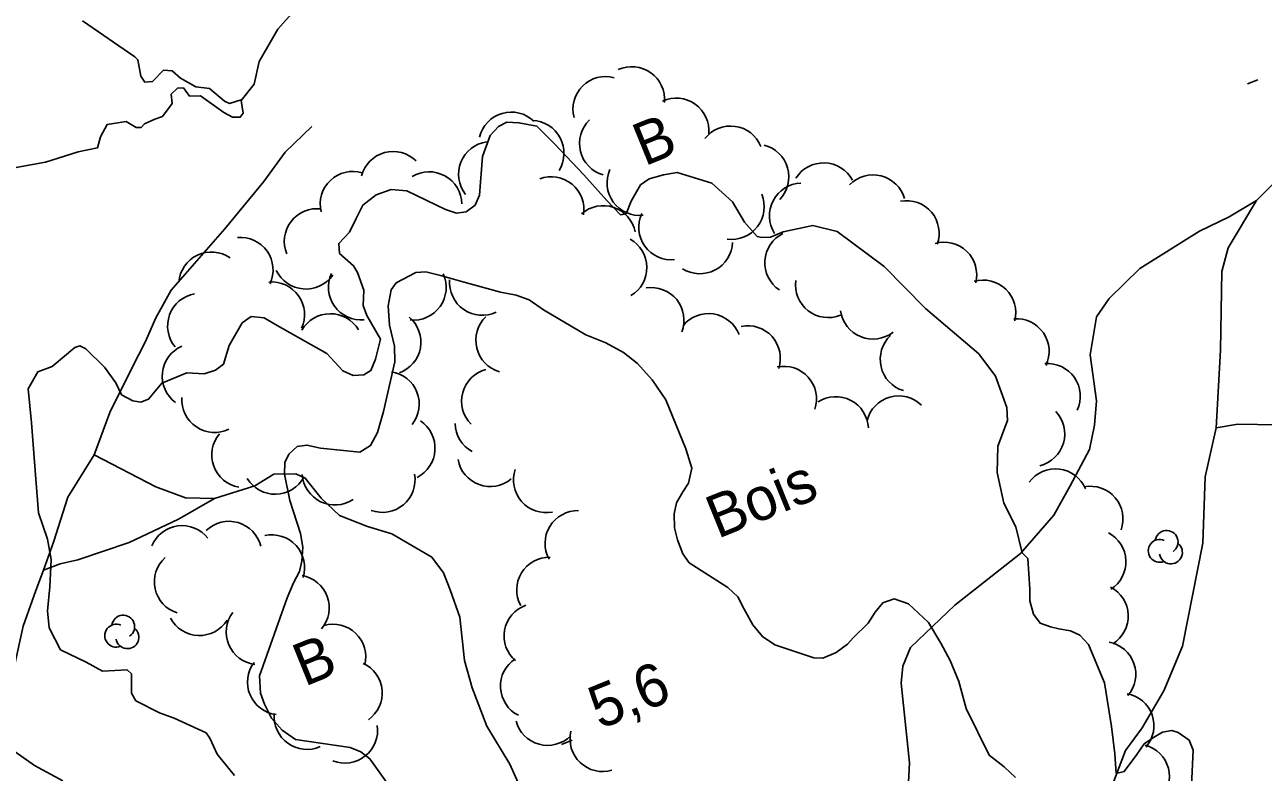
# Model space of a CAD drawing. Extents: x 362852 to 366875, y 5563573 to 5566479.
# Drawn here: x 363430.9 to 363544.5, y 5564483.5 to 5564552.2 of the extents above; entities that cross this region are included whole.
import ezdxf

# ---------------------------------------------------------------- set-up
doc = ezdxf.new("R2010")
doc.units = 0
for name, color, linetype in [('Niveau 2', 7, 'Continuous'), ('Niveau 22', 7, 'Continuous'), ('Niveau 3', 7, 'Continuous'), ('Niveau 4', 7, 'Continuous'), ('Niveau 44', 7, 'Continuous'), ('Niveau 7', 7, 'Continuous')]:
    doc.layers.add(name, color=color, linetype=linetype)

msp = doc.modelspace()

# ---------------------------------------------------------------- linework, layer by layer
at = {"layer": 'Niveau 2'}
for points in [[(363450.1, 5564483.23), (363448.52, 5564485.2), (363447.84, 5564486.67), (363447.51, 5564487.16), (363444.57, 5564488.49), (363443.23, 5564489), (363441.07, 5564490.1), (363440.65, 5564490.8), (363440.66, 5564492.56), (363440.25, 5564492.95), (363437.99, 5564492.81), (363436.51, 5564493.64), (363434.15, 5564494.78), (363433.12, 5564496.79), (363432.97, 5564498.35), (363433.16, 5564500.57), (363433.3, 5564503.07), (363432.96, 5564504.93), (363432.13, 5564507.35), (363431.9, 5564510.45), (363431.49, 5564515.6), (363431.18, 5564518.73), (363432.08, 5564520.3), (363433.38, 5564520.79), (363435.47, 5564522.54), (363435.92, 5564522.67), (363436.47, 5564522.4), (363438.17, 5564520.73), (363439.22, 5564519.29), (363439.74, 5564518.19), (363440.79, 5564517.63), (363441.53, 5564517.5), (363442.23, 5564517.79), (363443.44, 5564519.24), (363445.73, 5564520.2), (363447.33, 5564520.12), (363448.38, 5564520.44), (363449.09, 5564520.99), (363449.62, 5564522.72), (363450.82, 5564524.79), (363451.64, 5564525.38), (363452.82, 5564525.25), (363453.82, 5564524.67), (363456.61, 5564523.08), (363458.59, 5564521.97), (363460.06, 5564520.39), (363460.99, 5564519.97), (363461.98, 5564520.01), (363462.63, 5564520.41), (363463.06, 5564521.47), (363463.49, 5564523.28), (363462.26, 5564525.46), (363461.93, 5564526.38), (363461.97, 5564527.78), (363461.41, 5564529.42), (363461.03, 5564530.02), (363459.74, 5564531.17), (363459.67, 5564532.08), (363460.67, 5564533.13), (363461.27, 5564534.38), (363461.89, 5564535.58), (363463.12, 5564536.54), (363464.48, 5564537.04), (363465.92, 5564536.9), (363469.46, 5564535.19), (363470.47, 5564534.86), (363471.36, 5564534.98), (363472.18, 5564535.58), (363472.6, 5564536.51), (363472.86, 5564540.06), (363473.56, 5564541.99), (363474.34, 5564542.82), (363475.11, 5564543.21), (363476.2, 5564543.16), (363477.84, 5564542.84), (363479.46, 5564541.21), (363482.15, 5564538.39), (363484.27, 5564536.02), (363485.51, 5564534.72), (363486.03, 5564534.81), (363486.5, 5564535.95), (363487.37, 5564537.45), (363488.14, 5564538.02), (363489.48, 5564538.39), (363490.71, 5564538.6), (363493.89, 5564537.61), (363495.79, 5564535.9), (363496.89, 5564534.04), (363498.07, 5564532.72)], [(363498.07, 5564532.72), (363498.48, 5564532.64), (363499.28, 5564532.67), (363500.46, 5564533.16), (363503.16, 5564533.73), (363505.4, 5564533.17), (363509.7, 5564529.96), (363513.51, 5564526.1), (363518.39, 5564521.95), (363519.94, 5564519.9), (363520.96, 5564517.01), (363521.02, 5564515.84), (363520.13, 5564513.46), (363520.08, 5564511.06), (363520.7, 5564508.25), (363521.8, 5564506.07), (363522.36, 5564503.68), (363522.9, 5564503.15), (363522.99, 5564501.75), (363523.08, 5564500.34), (363523.08, 5564499.28), (363523.42, 5564498.04), (363524.01, 5564497.22), (363524.97, 5564496.88), (363525.74, 5564496.69), (363526.81, 5564496.52), (363527.67, 5564496.13), (363528.47, 5564495.27), (363529.94, 5564491.75), (363530.56, 5564487.75), (363530.86, 5564485.24), (363531, 5564483.42), (363531.74, 5564483.6), (363532.9, 5564485.16), (363533.56, 5564486.13), (363534.43, 5564486.74), (363535.24, 5564487.21), (363536.1, 5564487.38), (363536.69, 5564487.19), (363537.68, 5564486.48), (363538.06, 5564485.57), (363537.92, 5564482.31)], [(363454.69, 5564510.89), (363454.74, 5564511.98), (363455.1, 5564512.75), (363455.87, 5564513.45), (363456.76, 5564513.57), (363458, 5564513.29), (363461.6, 5564512.92), (363462.6, 5564513.52), (363463.22, 5564514.72), (363463.79, 5564516.65), (363464.81, 5564521.22), (363464.78, 5564522.64), (363464.34, 5564524.58), (363464.22, 5564526.35), (363464.47, 5564527.83), (363464.95, 5564528.47), (363466.75, 5564529.42), (363467.66, 5564529.48), (363469.13, 5564529.1), (363470.84, 5564528.63), (363474.52, 5564527.61), (363475.95, 5564527.33), (363477.13, 5564526.89), (363478.45, 5564526), (363482.35, 5564523.7), (363484.17, 5564522.96), (363485.79, 5564522.08), (363487.09, 5564521.06), (363488.42, 5564519.55), (363489.69, 5564517.71), (363491.51, 5564513.21), (363492.07, 5564511.44), (363491.77, 5564510.07), (363491.23, 5564509.28), (363490.65, 5564508.28), (363490.45, 5564507.26), (363490.49, 5564505.96), (363490.76, 5564504.88), (363491.24, 5564503.58), (363491.83, 5564502.77), (363495.36, 5564500.49), (363496.28, 5564499.63), (363496.88, 5564498.5), (363497.67, 5564497.08), (363498.55, 5564496.01), (363499.69, 5564495.24), (363503.26, 5564494.05), (363504.08, 5564494.02), (363505.31, 5564494.53), (363506.36, 5564495.29), (363506.87, 5564495.88), (363508.25, 5564497.21), (363508.89, 5564498.23), (363509.59, 5564499.08), (363510.62, 5564499.46), (363511.94, 5564499.01), (363513.79, 5564497.28), (363514.9, 5564495.37), (363515.76, 5564493.79), (363516.56, 5564491.87), (363517.22, 5564489.4), (363519.35, 5564485.09), (363520.72, 5564484.04), (363521.77, 5564483.04)], [(363466.65, 5564478.98), (363462.54, 5564484.77), (363461.7, 5564485.42), (363460.72, 5564485.82), (363455.72, 5564486.54), (363454.49, 5564487.39), (363453.52, 5564488.49), (363452.86, 5564489.78), (363452.49, 5564490.81), (363452.39, 5564492.4), (363454.95, 5564499.55), (363455.51, 5564500.91), (363456.07, 5564501.96), (363456.29, 5564502.92), (363456.37, 5564504.21), (363456.17, 5564505.44), (363455.2, 5564508.48), (363454.69, 5564510.89)]]:
    msp.add_lwpolyline(points, dxfattribs=at)
at = {"layer": 'Niveau 22'}
for points in [[(363429.58, 5564488.58), (363429.9, 5564493.18), (363430.71, 5564496.96), (363431.9, 5564500.23), (363432.58, 5564502.08), (363433.5, 5564504.66), (363434.81, 5564508.78), (363437.24, 5564512.68), (363438.67, 5564516.55), (363440.73, 5564520.68), (363441.96, 5564523.08), (363442.89, 5564525.24), (363444.3, 5564527.78), (363449.23, 5564533.43), (363452.81, 5564537.76), (363454.75, 5564540.47), (363457.22, 5564542.83)], [(363511.91, 5564482.02), (363512.04, 5564484.39), (363511.28, 5564491.7), (363511.44, 5564493.27), (363512.12, 5564494.99), (363516.19, 5564498.87), (363522.21, 5564503.62), (363525.29, 5564507.15), (363526.79, 5564509.84), (363528.56, 5564513.16), (363529, 5564515.41), (363529.19, 5564517.63), (363528.62, 5564521.85), (363529.19, 5564525.34), (363530.36, 5564527.03), (363533.16, 5564529.77), (363538.65, 5564533.21), (363541.35, 5564534.53), (363543.86, 5564536.02), (363545.36, 5564537.53)], [(363509.85, 5564463.76), (363513.2, 5564465.86), (363516.77, 5564467.92), (363517.89, 5564468.39), (363520.35, 5564468.9), (363522.9, 5564469.13), (363524.72, 5564469.81), (363525.93, 5564472), (363529.68, 5564479.82), (363531.84, 5564485.53), (363533.38, 5564487.61), (363535.37, 5564491.01), (363537.09, 5564495.12), (363538.96, 5564504.55), (363539.15, 5564510.65), (363540.17, 5564515.15), (363540.56, 5564522.28), (363540.7, 5564529.49), (363541.26, 5564531.67), (363543.86, 5564536.02)], [(363559.42, 5564513.39), (363556.92, 5564514.78), (363555.49, 5564515.5), (363552.07, 5564515.57), (363547.6, 5564515.39), (363542.16, 5564515.48), (363540.17, 5564515.15)], [(363448.29, 5564508.67), (363445.61, 5564508.74), (363442.88, 5564509.73), (363437.24, 5564512.68)], [(363448.29, 5564508.67), (363451.97, 5564509.84), (363453.72, 5564510.89), (363455.74, 5564510.92), (363456.6, 5564510.54), (363458.06, 5564508.71), (363459.74, 5564507.1), (363462.31, 5564506.11), (363464.54, 5564505.42), (363468.2, 5564503.27), (363469.3, 5564501.85), (363469.9, 5564500.29), (363470.78, 5564497.78), (363471.2, 5564493.78), (363471.91, 5564491.27), (363473.26, 5564487.78), (363475.38, 5564484.29), (363476.81, 5564481.07)], [(363448.29, 5564508.67), (363444.97, 5564506.78), (363440.45, 5564504.63), (363435.74, 5564503.03), (363434.12, 5564502.66), (363432.58, 5564502.08)]]:
    msp.add_lwpolyline(points, dxfattribs=at)
at = {"layer": 'Niveau 3'}
for p, q in [((363543.03, 5564546.72), (363543.99, 5564547.11)), ((363480.12, 5564486.09), (363481.08, 5564486.48))]:
    msp.add_line(p, q, dxfattribs=at)
at = {"layer": 'Niveau 4'}
for points in [[(363455.79, 5564553.67), (363454.08, 5564551.76), (363452.38, 5564548.79), (363451.93, 5564546.71), (363450.73, 5564545.21)], [(363450.73, 5564545.21), (363450.72, 5564545.26), (363449.66, 5564544.94), (363449.2, 5564545.13), (363447.83, 5564546.31), (363446.57, 5564546.47), (363445.16, 5564547.26), (363444.38, 5564547.94), (363443.6, 5564547.99), (363442.6, 5564546.94), (363441.87, 5564546.89), (363441.52, 5564547.43), (363441.25, 5564548.95), (363440.96, 5564549.2), (363436.17, 5564552.53)], [(363450.73, 5564545.21), (363450.92, 5564544.03), (363450.64, 5564543.66), (363449.94, 5564543.68), (363449.13, 5564544.09), (363446.98, 5564545.64), (363445.99, 5564545.6), (363445.42, 5564546.37), (363444.87, 5564546.32), (363444.29, 5564545.77), (363444.39, 5564544.93), (363443.5, 5564543.74), (363442.79, 5564543.5), (363441.85, 5564543.05), (363441.54, 5564542.73), (363441.1, 5564542.73), (363440.18, 5564543.29), (363438.42, 5564542.99), (363437.83, 5564541.86), (363437.55, 5564540.86), (363435.76, 5564540.49), (363433.93, 5564539.91), (363432.77, 5564539.55), (363429.91, 5564539.03)]]:
    msp.add_lwpolyline(points, dxfattribs=at)
at = {"layer": 'Niveau 44'}
for centre, radius, start, end in [((363484.16, 5564544.4), 3, 74.7609, 194.7389), ((363486.56, 5564545.31), 3, 354.6689, 114.6469), ((363490.64, 5564542.42), 3, 354.6689, 114.6469), ((363475.51, 5564541.14), 3, 46.3093, 166.2872), ((363477.34, 5564540.37), 3, 327.9311, 87.9091), ((363484.76, 5564541.26), 3, 134.0576, 254.0355), ((363495.62, 5564539.86), 3, 22.0556, 142.0335), ((363473.67, 5564538.44), 3, 98.2705, 218.2484), ((363497.97, 5564538.19), 3, 316.0855, 76.0635), ((363464.66, 5564537.52), 3, 45.2478, 165.2257), ((363504.16, 5564536.48), 3, 28.2072, 148.1851), ((363460.97, 5564535.69), 3, 73.4928, 193.4708), ((363467.96, 5564535.66), 3, 1.0054, 120.9834), ((363487.29, 5564537.65), 3, 156.076, 276.0539), ((363508.7, 5564535.37), 3, 16.0274, 136.0053), ((363479.17, 5564535.2), 3, 350.5698, 110.5478), ((363502.19, 5564534.62), 3, 92.5149, 212.4928), ((363495.71, 5564535.45), 3, 262.4656, 22.4435), ((363457.68, 5564532.27), 3, 82.6025, 202.5804), ((363483.93, 5564532.55), 3, 11.1682, 131.1461), ((363511.76, 5564533.01), 3, 340.3193, 100.2972), ((363490.2, 5564533.58), 3, 155.6134, 275.5913), ((363450.65, 5564529.64), 3, 335.1909, 95.1688), ((363501.76, 5564530.31), 3, 116.5107, 236.4886), ((363484.94, 5564529.86), 3, 300.9454, 60.9233), ((363492.81, 5564532.3), 3, 237.7398, 357.7178), ((363515.2, 5564529.2), 3, 345.8491, 105.8271), ((363447.99, 5564528.29), 3, 55.2005, 175.1784), ((363456.66, 5564530.89), 3, 205.2259, 325.2038), ((363461.73, 5564528.06), 3, 155.2777, 275.2556), ((363466.53, 5564528.04), 3, 264.3768, 24.3548), ((363453.53, 5564525.55), 3, 335.1909, 95.1688), ((363472.84, 5564528.49), 3, 175.4345, 295.4124), ((363504.58, 5564528.27), 3, 172.0378, 292.0158), ((363518.79, 5564525.72), 3, 345.8491, 105.8271), ((363446.97, 5564524.5), 3, 99.9028, 219.8807), ((363488.35, 5564525.03), 3, 339.1404, 99.1183), ((363508.69, 5564526.3), 3, 187.7428, 307.7208), ((363458.9, 5564522.63), 3, 30.4396, 150.4175), ((363464.21, 5564523.01), 3, 289.9853, 49.9632), ((363475.25, 5564523.18), 3, 133.7078, 253.6857), ((363493.6, 5564522.64), 3, 21.2879, 141.2658), ((363521.85, 5564522.17), 3, 334.7404, 94.7184), ((363497.19, 5564521.53), 3, 341.6412, 101.6191), ((363512.35, 5564521.44), 3, 132.9884, 252.9664), ((363446.48, 5564519.9), 3, 113.8721, 233.85), ((363464.06, 5564517.33), 3, 321.5344, 81.5124), ((363473.94, 5564517.61), 3, 104.8133, 224.7912), ((363500.51, 5564517.8), 3, 341.6412, 101.6191), ((363524.7, 5564518.06), 3, 334.7404, 94.7184), ((363448.28, 5564517.73), 3, 176.2165, 296.1944), ((363505.27, 5564515.01), 3, 2.7763, 122.7542), ((363511.05, 5564515.08), 3, 45.628, 165.6059), ((363465.51, 5564513.28), 3, 296.63, 56.6079), ((363523.28, 5564514.59), 3, 283.6886, 43.6666), ((363451.03, 5564512.66), 3, 139.9833, 259.9612), ((363473.34, 5564515.62), 3, 181.399, 241.6444), ((363473.57, 5564512.76), 3, 189.9903, 309.9683), ((363478.7, 5564510.37), 3, 161.1334, 281.1114), ((363525.43, 5564508.38), 3, 23.2275, 143.2055), ((363453.84, 5564512.06), 3, 211.501, 331.4789), ((363459.32, 5564511.07), 3, 183.9579, 303.9358), ((363463.68, 5564510.39), 3, 250.0403, 10.0182), ((363528.62, 5564506.79), 3, 340.4793, 100.4573), ((363449.61, 5564503.57), 3, 14.0148, 133.9928), ((363481.6, 5564504.55), 3, 88.7387, 208.7166), ((363445.3, 5564503.18), 3, 37.7432, 157.7211), ((363528.89, 5564502.86), 3, 302.4571, 62.435), ((363535.62, 5564504.68), 1.05, 304.3592, 171.8163), ((363453.54, 5564502.33), 3, 342.3435, 102.3215), ((363534.99, 5564503.86), 1.05, 66.2054, 291.894), ((363536.02, 5564503.72), 1.05, 189.0269, 51.7112), ((363445.76, 5564501.02), 3, 132.2428, 252.2207), ((363479, 5564500.27), 3, 88.7387, 208.7166), ((363455.8, 5564498.63), 3, 320.1993, 80.1772), ((363529.1, 5564497.87), 3, 302.4571, 62.435), ((363477.84, 5564496.04), 3, 109.8138, 229.7917), ((363439.9, 5564496.9), 1.05, 304.3592, 171.8163), ((363446.89, 5564499.09), 3, 207.9321, 327.91), ((363452.35, 5564496.41), 3, 143.0285, 263.0065), ((363439.26, 5564496.07), 1.05, 66.2054, 291.894), ((363440.29, 5564495.93), 1.05, 189.0269, 51.7112), ((363459.15, 5564494.12), 3, 346.0361, 106.0141), ((363529.8, 5564492.52), 3, 319.4394, 79.4173), ((363454.3, 5564491.81), 3, 143.0285, 263.0065), ((363460.66, 5564490.81), 3, 305.2158, 65.1937), ((363477.51, 5564491.44), 3, 123.0936, 243.0715), ((363531.46, 5564487.8), 3, 319.4394, 79.4173), ((363456.75, 5564488.63), 3, 174.2102, 294.1881), ((363460.24, 5564487.38), 3, 248.4322, 8.4102), ((363478.84, 5564489), 3, 194.7551, 314.733), ((363483.89, 5564486.6), 3, 166.4254, 286.4033), ((363532.89, 5564483.13), 3, 315.1602, 75.1381)]:
    msp.add_arc(centre, radius, start, end, dxfattribs=at)
at = {"layer": 'Niveau 7'}
msp.add_lwpolyline([(363429.98, 5564485.42), (363431.77, 5564484.16), (363434.37, 5564482.74)], dxfattribs=at)

# ---------------------------------------------------------------- texts
at = {"layer": 'Niveau 3'}
msp.add_text('5,6  ', height=3.93, rotation=22.09, dxfattribs=at).set_placement((363483.63, 5564487.45))
at = {"layer": 'Niveau 44'}
for s, p in [('B', (363487.72, 5564539.14)), ('Bois', (363494.43, 5564504.94)), ('B', (363456.53, 5564491.37))]:
    msp.add_text(s, height=3.93, rotation=22.09, dxfattribs=at).set_placement(p)

doc.saveas('drawing.dxf')
